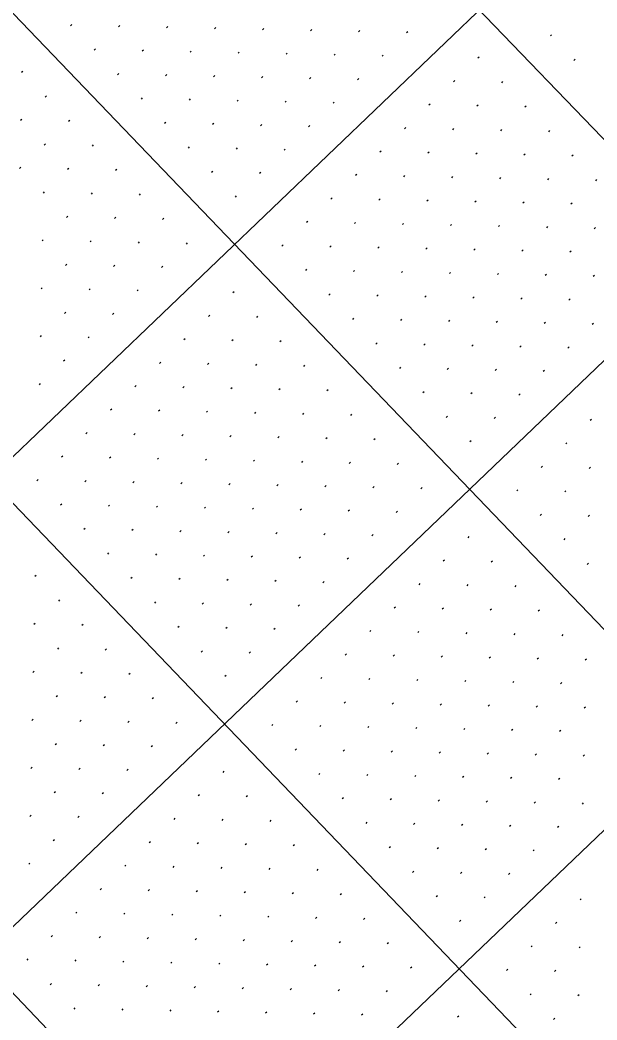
# Model space of a CAD drawing. Extents: x 2148987 to 2151117, y 142806 to 144993.
# Drawn here: x 2149297.8 to 2149382.8, y 143537.7 to 143685.1 of the extents above; entities that cross this region are included whole.
import ezdxf

# ---------------------------------------------------------------- set-up
doc = ezdxf.new("R2010")
doc.units = 0
doc.layers.add('PR_PIER_PH3', color=7, linetype='Continuous')
doc.layers.add('SHT_Profile_Grid_Minor', color=7, linetype='Continuous')

msp = doc.modelspace()

# ---------------------------------------------------------------- linework, layer by layer
at = {"layer": 'PR_PIER_PH3'}
for p, q in [((2150331.16, 144612.07), (2149194.02, 143522.32)), ((2150365.75, 144575.97), (2149228.62, 143486.22)), ((2150400.35, 144539.87), (2149263.21, 143450.12)), ((2149279.01, 143776.89), (2149576.53, 143466.44)), ((2149242.91, 143742.3), (2149540.43, 143431.84)), ((2149258.7, 143653.55), (2149504.33, 143397.25)), ((2149222.6, 143618.96), (2149468.23, 143362.65))]:
    msp.add_line(p, q, dxfattribs=at)
at = {"layer": 'SHT_Profile_Grid_Minor'}
for p, q in [((2149305.42, 143684.48), (2149305.24, 143684.3)), ((2149312.49, 143684.32), (2149312.31, 143684.15)), ((2149319.56, 143684.17), (2149319.38, 143684)), ((2149326.63, 143684.02), (2149326.45, 143683.85)), ((2149333.7, 143683.87), (2149333.52, 143683.7)), ((2149340.77, 143683.72), (2149340.59, 143683.55)), ((2149347.84, 143683.57), (2149347.66, 143683.4)), ((2149354.91, 143683.42), (2149354.73, 143683.25)), ((2149376.11, 143682.97), (2149375.93, 143682.8)), ((2149308.88, 143680.87), (2149308.7, 143680.69)), ((2149315.95, 143680.71), (2149315.77, 143680.54)), ((2149323.02, 143680.56), (2149322.84, 143680.39)), ((2149330.09, 143680.41), (2149329.91, 143680.24)), ((2149337.16, 143680.26), (2149336.98, 143680.09)), ((2149344.23, 143680.11), (2149344.05, 143679.94)), ((2149351.3, 143679.96), (2149351.12, 143679.79)), ((2149365.43, 143679.66), (2149365.25, 143679.49)), ((2149379.57, 143679.36), (2149379.39, 143679.19)), ((2149298.2, 143677.56), (2149298.02, 143677.38)), ((2149312.34, 143677.26), (2149312.16, 143677.08)), ((2149319.41, 143677.11), (2149319.23, 143676.93)), ((2149326.48, 143676.95), (2149326.3, 143676.78)), ((2149333.55, 143676.8), (2149333.37, 143676.63)), ((2149340.62, 143676.65), (2149340.44, 143676.48)), ((2149347.69, 143676.5), (2149347.51, 143676.33)), ((2149361.83, 143676.2), (2149361.64, 143676.03)), ((2149368.89, 143676.05), (2149368.71, 143675.88)), ((2149301.66, 143673.95), (2149301.48, 143673.77)), ((2149315.8, 143673.65), (2149315.62, 143673.47)), ((2149322.87, 143673.5), (2149322.69, 143673.32)), ((2149329.94, 143673.34), (2149329.76, 143673.17)), ((2149337.01, 143673.19), (2149336.83, 143673.02)), ((2149344.08, 143673.04), (2149343.9, 143672.87)), ((2149358.22, 143672.74), (2149358.03, 143672.57)), ((2149365.28, 143672.59), (2149365.1, 143672.42)), ((2149372.35, 143672.44), (2149372.17, 143672.27)), ((2149298.05, 143670.49), (2149297.87, 143670.31)), ((2149305.12, 143670.34), (2149304.94, 143670.16)), ((2149319.26, 143670.04), (2149319.08, 143669.86)), ((2149326.33, 143669.89), (2149326.15, 143669.71)), ((2149333.4, 143669.73), (2149333.22, 143669.56)), ((2149340.47, 143669.58), (2149340.29, 143669.41)), ((2149354.61, 143669.28), (2149354.42, 143669.11)), ((2149361.67, 143669.13), (2149361.49, 143668.96)), ((2149368.74, 143668.98), (2149368.56, 143668.81)), ((2149375.81, 143668.83), (2149375.63, 143668.66)), ((2149301.51, 143666.88), (2149301.33, 143666.7)), ((2149308.58, 143666.73), (2149308.4, 143666.55)), ((2149322.72, 143666.43), (2149322.54, 143666.25)), ((2149329.79, 143666.28), (2149329.61, 143666.1)), ((2149336.86, 143666.12), (2149336.68, 143665.95)), ((2149351, 143665.82), (2149350.81, 143665.65)), ((2149358.06, 143665.67), (2149357.88, 143665.5)), ((2149365.13, 143665.52), (2149364.95, 143665.35)), ((2149372.2, 143665.37), (2149372.02, 143665.2)), ((2149379.27, 143665.22), (2149379.09, 143665.05)), ((2149297.9, 143663.42), (2149297.72, 143663.24)), ((2149304.97, 143663.27), (2149304.79, 143663.09)), ((2149312.04, 143663.12), (2149311.86, 143662.94)), ((2149326.18, 143662.82), (2149326, 143662.64)), ((2149333.25, 143662.67), (2149333.07, 143662.49)), ((2149347.39, 143662.36), (2149347.2, 143662.19)), ((2149354.45, 143662.21), (2149354.27, 143662.04)), ((2149361.52, 143662.06), (2149361.34, 143661.89)), ((2149368.59, 143661.91), (2149368.41, 143661.74)), ((2149375.66, 143661.76), (2149375.48, 143661.59)), ((2149382.73, 143661.61), (2149382.55, 143661.44)), ((2149301.36, 143659.81), (2149301.18, 143659.63)), ((2149308.43, 143659.66), (2149308.25, 143659.48)), ((2149315.5, 143659.51), (2149315.32, 143659.33)), ((2149329.64, 143659.21), (2149329.46, 143659.03)), ((2149343.78, 143658.9), (2149343.59, 143658.73)), ((2149350.84, 143658.75), (2149350.66, 143658.58)), ((2149357.91, 143658.6), (2149357.73, 143658.43)), ((2149364.98, 143658.45), (2149364.8, 143658.28)), ((2149372.05, 143658.3), (2149371.87, 143658.13)), ((2149379.12, 143658.15), (2149378.94, 143657.98)), ((2149304.82, 143656.2), (2149304.64, 143656.02)), ((2149311.89, 143656.05), (2149311.71, 143655.87)), ((2149318.96, 143655.9), (2149318.78, 143655.72)), ((2149340.17, 143655.45), (2149339.98, 143655.27)), ((2149347.23, 143655.29), (2149347.05, 143655.12)), ((2149354.3, 143655.14), (2149354.12, 143654.97)), ((2149361.37, 143654.99), (2149361.19, 143654.82)), ((2149368.44, 143654.84), (2149368.26, 143654.67)), ((2149375.51, 143654.69), (2149375.33, 143654.52)), ((2149382.58, 143654.54), (2149382.4, 143654.37)), ((2149301.21, 143652.74), (2149301.03, 143652.56)), ((2149308.28, 143652.59), (2149308.1, 143652.41)), ((2149315.35, 143652.44), (2149315.17, 143652.26)), ((2149322.42, 143652.29), (2149322.24, 143652.11)), ((2149336.56, 143651.99), (2149336.37, 143651.81)), ((2149343.62, 143651.84), (2149343.44, 143651.66)), ((2149350.69, 143651.68), (2149350.51, 143651.51)), ((2149357.76, 143651.53), (2149357.58, 143651.36)), ((2149364.83, 143651.38), (2149364.65, 143651.21)), ((2149371.9, 143651.23), (2149371.72, 143651.06)), ((2149378.97, 143651.08), (2149378.79, 143650.91)), ((2149304.67, 143649.13), (2149304.49, 143648.96)), ((2149311.74, 143648.98), (2149311.56, 143648.8)), ((2149318.81, 143648.83), (2149318.63, 143648.65)), ((2149340.01, 143648.38), (2149339.83, 143648.2)), ((2149347.08, 143648.23), (2149346.9, 143648.05)), ((2149354.15, 143648.07), (2149353.97, 143647.9)), ((2149361.22, 143647.92), (2149361.04, 143647.75)), ((2149368.29, 143647.77), (2149368.11, 143647.6)), ((2149375.36, 143647.62), (2149375.18, 143647.45)), ((2149382.43, 143647.47), (2149382.25, 143647.3)), ((2149301.06, 143645.67), (2149300.88, 143645.5)), ((2149308.13, 143645.52), (2149307.95, 143645.35)), ((2149315.2, 143645.37), (2149315.02, 143645.19)), ((2149329.34, 143645.07), (2149329.15, 143644.89)), ((2149343.47, 143644.77), (2149343.29, 143644.59)), ((2149350.54, 143644.62), (2149350.36, 143644.44)), ((2149357.61, 143644.47), (2149357.43, 143644.29)), ((2149364.68, 143644.31), (2149364.5, 143644.14)), ((2149371.75, 143644.16), (2149371.57, 143643.99)), ((2149378.82, 143644.01), (2149378.64, 143643.84)), ((2149304.52, 143642.06), (2149304.34, 143641.89)), ((2149311.59, 143641.91), (2149311.41, 143641.74)), ((2149325.73, 143641.61), (2149325.55, 143641.43)), ((2149332.79, 143641.46), (2149332.61, 143641.28)), ((2149346.93, 143641.16), (2149346.75, 143640.98)), ((2149354, 143641.01), (2149353.82, 143640.83)), ((2149361.07, 143640.86), (2149360.89, 143640.68)), ((2149368.14, 143640.7), (2149367.96, 143640.53)), ((2149375.21, 143640.55), (2149375.03, 143640.38)), ((2149382.28, 143640.4), (2149382.1, 143640.23)), ((2149300.91, 143638.6), (2149300.73, 143638.43)), ((2149307.98, 143638.45), (2149307.8, 143638.28)), ((2149322.12, 143638.15), (2149321.94, 143637.97)), ((2149329.19, 143638), (2149329, 143637.82)), ((2149336.25, 143637.85), (2149336.07, 143637.67)), ((2149350.39, 143637.55), (2149350.21, 143637.37)), ((2149357.46, 143637.4), (2149357.28, 143637.22)), ((2149364.53, 143637.25), (2149364.35, 143637.07)), ((2149371.6, 143637.09), (2149371.42, 143636.92)), ((2149378.67, 143636.94), (2149378.49, 143636.77)), ((2149304.37, 143634.99), (2149304.19, 143634.82)), ((2149318.51, 143634.69), (2149318.33, 143634.52)), ((2149325.58, 143634.54), (2149325.39, 143634.36)), ((2149332.64, 143634.39), (2149332.46, 143634.21)), ((2149339.71, 143634.24), (2149339.53, 143634.06)), ((2149353.85, 143633.94), (2149353.67, 143633.76)), ((2149360.92, 143633.79), (2149360.74, 143633.61)), ((2149367.99, 143633.64), (2149367.81, 143633.46)), ((2149375.06, 143633.48), (2149374.88, 143633.31)), ((2149300.76, 143631.53), (2149300.58, 143631.36)), ((2149314.9, 143631.23), (2149314.72, 143631.06)), ((2149321.97, 143631.08), (2149321.78, 143630.91)), ((2149329.03, 143630.93), (2149328.85, 143630.75)), ((2149336.1, 143630.78), (2149335.92, 143630.6)), ((2149343.17, 143630.63), (2149342.99, 143630.45)), ((2149357.31, 143630.33), (2149357.13, 143630.15)), ((2149364.38, 143630.18), (2149364.2, 143630)), ((2149371.45, 143630.03), (2149371.27, 143629.85)), ((2149311.29, 143627.77), (2149311.11, 143627.6)), ((2149318.36, 143627.62), (2149318.17, 143627.45)), ((2149325.42, 143627.47), (2149325.24, 143627.3)), ((2149332.49, 143627.32), (2149332.31, 143627.14)), ((2149339.56, 143627.17), (2149339.38, 143626.99)), ((2149346.63, 143627.02), (2149346.45, 143626.84)), ((2149360.77, 143626.72), (2149360.59, 143626.54)), ((2149367.84, 143626.57), (2149367.66, 143626.39)), ((2149381.98, 143626.26), (2149381.8, 143626.09)), ((2149307.68, 143624.31), (2149307.5, 143624.14)), ((2149314.75, 143624.16), (2149314.56, 143623.99)), ((2149321.81, 143624.01), (2149321.63, 143623.84)), ((2149328.88, 143623.86), (2149328.7, 143623.69)), ((2149335.95, 143623.71), (2149335.77, 143623.53)), ((2149343.02, 143623.56), (2149342.84, 143623.38)), ((2149350.09, 143623.41), (2149349.91, 143623.23)), ((2149364.23, 143623.11), (2149364.05, 143622.93)), ((2149378.37, 143622.81), (2149378.19, 143622.63)), ((2149304.07, 143620.85), (2149303.89, 143620.68)), ((2149311.14, 143620.7), (2149310.95, 143620.53)), ((2149318.2, 143620.55), (2149318.02, 143620.38)), ((2149325.27, 143620.4), (2149325.09, 143620.23)), ((2149332.34, 143620.25), (2149332.16, 143620.08)), ((2149339.41, 143620.1), (2149339.23, 143619.92)), ((2149346.48, 143619.95), (2149346.3, 143619.77)), ((2149353.55, 143619.8), (2149353.37, 143619.62)), ((2149374.76, 143619.35), (2149374.58, 143619.17)), ((2149381.83, 143619.2), (2149381.65, 143619.02)), ((2149300.46, 143617.39), (2149300.28, 143617.22)), ((2149307.53, 143617.24), (2149307.34, 143617.07)), ((2149314.59, 143617.09), (2149314.41, 143616.92)), ((2149321.66, 143616.94), (2149321.48, 143616.77)), ((2149328.73, 143616.79), (2149328.55, 143616.62)), ((2149335.8, 143616.64), (2149335.62, 143616.47)), ((2149342.87, 143616.49), (2149342.69, 143616.32)), ((2149349.94, 143616.34), (2149349.76, 143616.16)), ((2149357.01, 143616.19), (2149356.83, 143616.01)), ((2149371.15, 143615.89), (2149370.97, 143615.71)), ((2149378.22, 143615.74), (2149378.04, 143615.56)), ((2149303.92, 143613.78), (2149303.73, 143613.61)), ((2149310.98, 143613.63), (2149310.8, 143613.46)), ((2149318.05, 143613.48), (2149317.87, 143613.31)), ((2149325.12, 143613.33), (2149324.94, 143613.16)), ((2149332.19, 143613.18), (2149332.01, 143613.01)), ((2149339.26, 143613.03), (2149339.08, 143612.86)), ((2149346.33, 143612.88), (2149346.15, 143612.71)), ((2149353.4, 143612.73), (2149353.22, 143612.55)), ((2149374.61, 143612.28), (2149374.43, 143612.1)), ((2149381.68, 143612.13), (2149381.5, 143611.95)), ((2149307.37, 143610.17), (2149307.19, 143610)), ((2149314.44, 143610.02), (2149314.26, 143609.85)), ((2149321.51, 143609.87), (2149321.33, 143609.7)), ((2149328.58, 143609.72), (2149328.4, 143609.55)), ((2149335.65, 143609.57), (2149335.47, 143609.4)), ((2149342.72, 143609.42), (2149342.54, 143609.25)), ((2149349.79, 143609.27), (2149349.61, 143609.1)), ((2149363.93, 143608.97), (2149363.75, 143608.79)), ((2149378.07, 143608.67), (2149377.89, 143608.49)), ((2149310.83, 143606.56), (2149310.65, 143606.39)), ((2149317.9, 143606.41), (2149317.72, 143606.24)), ((2149324.97, 143606.26), (2149324.79, 143606.09)), ((2149332.04, 143606.11), (2149331.86, 143605.94)), ((2149339.11, 143605.96), (2149338.93, 143605.79)), ((2149346.18, 143605.81), (2149346, 143605.64)), ((2149360.32, 143605.51), (2149360.14, 143605.33)), ((2149367.39, 143605.36), (2149367.21, 143605.18)), ((2149381.53, 143605.06), (2149381.35, 143604.88)), ((2149300.15, 143603.25), (2149299.97, 143603.08)), ((2149314.29, 143602.95), (2149314.11, 143602.78)), ((2149321.36, 143602.8), (2149321.18, 143602.63)), ((2149328.43, 143602.65), (2149328.25, 143602.48)), ((2149335.5, 143602.5), (2149335.32, 143602.33)), ((2149342.57, 143602.35), (2149342.39, 143602.18)), ((2149356.71, 143602.05), (2149356.53, 143601.88)), ((2149363.78, 143601.9), (2149363.6, 143601.72)), ((2149370.85, 143601.75), (2149370.67, 143601.57)), ((2149303.61, 143599.64), (2149303.43, 143599.47)), ((2149317.75, 143599.34), (2149317.57, 143599.17)), ((2149324.82, 143599.19), (2149324.64, 143599.02)), ((2149331.89, 143599.04), (2149331.71, 143598.87)), ((2149338.96, 143598.89), (2149338.78, 143598.72)), ((2149353.1, 143598.59), (2149352.92, 143598.42)), ((2149360.17, 143598.44), (2149359.99, 143598.27)), ((2149367.24, 143598.29), (2149367.06, 143598.11)), ((2149374.31, 143598.14), (2149374.13, 143597.96)), ((2149300, 143596.18), (2149299.82, 143596.01)), ((2149307.07, 143596.03), (2149306.89, 143595.86)), ((2149321.21, 143595.73), (2149321.03, 143595.56)), ((2149328.28, 143595.58), (2149328.1, 143595.41)), ((2149335.35, 143595.43), (2149335.17, 143595.26)), ((2149349.49, 143595.13), (2149349.31, 143594.96)), ((2149356.56, 143594.98), (2149356.38, 143594.81)), ((2149363.63, 143594.83), (2149363.45, 143594.66)), ((2149370.7, 143594.68), (2149370.52, 143594.5)), ((2149377.77, 143594.53), (2149377.59, 143594.35)), ((2149303.46, 143592.57), (2149303.28, 143592.4)), ((2149310.53, 143592.42), (2149310.35, 143592.25)), ((2149324.67, 143592.12), (2149324.49, 143591.95)), ((2149331.74, 143591.97), (2149331.56, 143591.8)), ((2149345.88, 143591.67), (2149345.7, 143591.5)), ((2149352.95, 143591.52), (2149352.77, 143591.35)), ((2149360.02, 143591.37), (2149359.84, 143591.2)), ((2149367.09, 143591.22), (2149366.91, 143591.05)), ((2149374.16, 143591.07), (2149373.98, 143590.89)), ((2149381.23, 143590.92), (2149381.05, 143590.74)), ((2149299.85, 143589.11), (2149299.67, 143588.94)), ((2149306.92, 143588.96), (2149306.74, 143588.79)), ((2149313.99, 143588.81), (2149313.81, 143588.64)), ((2149328.13, 143588.51), (2149327.95, 143588.34)), ((2149342.27, 143588.21), (2149342.09, 143588.04)), ((2149349.34, 143588.06), (2149349.16, 143587.89)), ((2149356.41, 143587.91), (2149356.23, 143587.74)), ((2149363.48, 143587.76), (2149363.3, 143587.59)), ((2149370.55, 143587.61), (2149370.37, 143587.44)), ((2149377.62, 143587.46), (2149377.44, 143587.28)), ((2149303.31, 143585.5), (2149303.13, 143585.33)), ((2149310.38, 143585.35), (2149310.2, 143585.18)), ((2149317.45, 143585.2), (2149317.27, 143585.03)), ((2149338.66, 143584.75), (2149338.48, 143584.58)), ((2149345.73, 143584.6), (2149345.55, 143584.43)), ((2149352.8, 143584.45), (2149352.62, 143584.28)), ((2149359.87, 143584.3), (2149359.69, 143584.13)), ((2149366.94, 143584.15), (2149366.76, 143583.98)), ((2149374.01, 143584), (2149373.83, 143583.83)), ((2149381.08, 143583.85), (2149380.9, 143583.68)), ((2149299.7, 143582.04), (2149299.52, 143581.87)), ((2149306.77, 143581.89), (2149306.59, 143581.72)), ((2149313.84, 143581.74), (2149313.66, 143581.57)), ((2149320.91, 143581.59), (2149320.73, 143581.42)), ((2149335.05, 143581.29), (2149334.87, 143581.12)), ((2149342.12, 143581.14), (2149341.94, 143580.97)), ((2149349.19, 143580.99), (2149349.01, 143580.82)), ((2149356.26, 143580.84), (2149356.08, 143580.67)), ((2149363.33, 143580.69), (2149363.15, 143580.52)), ((2149370.4, 143580.54), (2149370.22, 143580.37)), ((2149377.47, 143580.39), (2149377.29, 143580.22)), ((2149303.16, 143578.43), (2149302.98, 143578.26)), ((2149310.23, 143578.28), (2149310.05, 143578.11)), ((2149317.3, 143578.13), (2149317.12, 143577.96)), ((2149338.51, 143577.68), (2149338.33, 143577.51)), ((2149345.58, 143577.53), (2149345.4, 143577.36)), ((2149352.65, 143577.38), (2149352.47, 143577.21)), ((2149359.72, 143577.23), (2149359.54, 143577.06)), ((2149366.79, 143577.08), (2149366.61, 143576.91)), ((2149373.86, 143576.93), (2149373.68, 143576.76)), ((2149380.93, 143576.78), (2149380.75, 143576.61)), ((2149299.55, 143574.97), (2149299.37, 143574.8)), ((2149306.62, 143574.82), (2149306.44, 143574.65)), ((2149313.69, 143574.67), (2149313.51, 143574.5)), ((2149327.83, 143574.37), (2149327.65, 143574.2)), ((2149341.97, 143574.07), (2149341.79, 143573.9)), ((2149349.04, 143573.92), (2149348.86, 143573.75)), ((2149356.11, 143573.77), (2149355.93, 143573.6)), ((2149363.18, 143573.62), (2149363, 143573.45)), ((2149370.25, 143573.47), (2149370.07, 143573.3)), ((2149377.32, 143573.32), (2149377.14, 143573.15)), ((2149303.01, 143571.36), (2149302.83, 143571.19)), ((2149310.08, 143571.21), (2149309.9, 143571.04)), ((2149324.22, 143570.91), (2149324.04, 143570.74)), ((2149331.29, 143570.76), (2149331.11, 143570.59)), ((2149345.43, 143570.46), (2149345.25, 143570.29)), ((2149352.5, 143570.31), (2149352.32, 143570.14)), ((2149359.57, 143570.16), (2149359.39, 143569.99)), ((2149366.64, 143570.01), (2149366.46, 143569.84)), ((2149373.71, 143569.86), (2149373.53, 143569.69)), ((2149380.78, 143569.71), (2149380.6, 143569.54)), ((2149299.4, 143567.9), (2149299.22, 143567.73)), ((2149306.47, 143567.75), (2149306.29, 143567.58)), ((2149320.61, 143567.45), (2149320.43, 143567.28)), ((2149327.68, 143567.3), (2149327.5, 143567.13)), ((2149334.75, 143567.15), (2149334.57, 143566.98)), ((2149348.89, 143566.85), (2149348.71, 143566.68)), ((2149355.96, 143566.7), (2149355.78, 143566.53)), ((2149363.03, 143566.55), (2149362.85, 143566.38)), ((2149370.1, 143566.4), (2149369.92, 143566.23)), ((2149377.17, 143566.25), (2149376.99, 143566.08)), ((2149302.86, 143564.29), (2149302.68, 143564.12)), ((2149317, 143563.99), (2149316.82, 143563.82)), ((2149324.07, 143563.84), (2149323.89, 143563.67)), ((2149331.14, 143563.69), (2149330.96, 143563.52)), ((2149338.21, 143563.54), (2149338.03, 143563.37)), ((2149352.35, 143563.24), (2149352.17, 143563.07)), ((2149359.42, 143563.09), (2149359.24, 143562.92)), ((2149366.49, 143562.94), (2149366.31, 143562.77)), ((2149373.56, 143562.79), (2149373.38, 143562.62)), ((2149299.25, 143560.83), (2149299.07, 143560.66)), ((2149313.39, 143560.53), (2149313.21, 143560.36)), ((2149320.46, 143560.38), (2149320.28, 143560.21)), ((2149327.53, 143560.23), (2149327.35, 143560.06)), ((2149334.6, 143560.08), (2149334.42, 143559.91)), ((2149341.67, 143559.93), (2149341.49, 143559.76)), ((2149355.81, 143559.63), (2149355.63, 143559.46)), ((2149362.88, 143559.48), (2149362.7, 143559.31)), ((2149369.95, 143559.33), (2149369.77, 143559.16)), ((2149309.78, 143557.07), (2149309.6, 143556.9)), ((2149316.85, 143556.92), (2149316.67, 143556.75)), ((2149323.92, 143556.77), (2149323.74, 143556.6)), ((2149330.99, 143556.62), (2149330.81, 143556.45)), ((2149338.06, 143556.47), (2149337.88, 143556.3)), ((2149345.13, 143556.32), (2149344.95, 143556.15)), ((2149359.27, 143556.02), (2149359.09, 143555.85)), ((2149366.34, 143555.87), (2149366.16, 143555.7)), ((2149380.48, 143555.57), (2149380.3, 143555.4)), ((2149306.17, 143553.61), (2149305.99, 143553.44)), ((2149313.24, 143553.46), (2149313.06, 143553.29)), ((2149320.31, 143553.31), (2149320.13, 143553.14)), ((2149327.38, 143553.16), (2149327.2, 143552.99)), ((2149334.45, 143553.01), (2149334.27, 143552.84)), ((2149341.52, 143552.86), (2149341.34, 143552.69)), ((2149348.59, 143552.71), (2149348.41, 143552.54)), ((2149362.73, 143552.41), (2149362.55, 143552.24)), ((2149376.87, 143552.11), (2149376.69, 143551.94)), ((2149302.56, 143550.16), (2149302.38, 143549.98)), ((2149309.63, 143550.01), (2149309.45, 143549.83)), ((2149316.7, 143549.85), (2149316.52, 143549.68)), ((2149323.77, 143549.7), (2149323.59, 143549.53)), ((2149330.84, 143549.55), (2149330.66, 143549.38)), ((2149337.91, 143549.4), (2149337.73, 143549.23)), ((2149344.98, 143549.25), (2149344.8, 143549.08)), ((2149352.05, 143549.1), (2149351.87, 143548.93)), ((2149373.26, 143548.65), (2149373.08, 143548.48)), ((2149380.33, 143548.5), (2149380.15, 143548.33)), ((2149298.95, 143546.7), (2149298.77, 143546.52)), ((2149306.02, 143546.55), (2149305.84, 143546.37)), ((2149313.09, 143546.4), (2149312.91, 143546.22)), ((2149320.16, 143546.24), (2149319.98, 143546.07)), ((2149327.23, 143546.09), (2149327.05, 143545.92)), ((2149334.3, 143545.94), (2149334.12, 143545.77)), ((2149341.37, 143545.79), (2149341.19, 143545.62)), ((2149348.44, 143545.64), (2149348.26, 143545.47)), ((2149355.51, 143545.49), (2149355.33, 143545.32)), ((2149369.65, 143545.19), (2149369.47, 143545.02)), ((2149376.72, 143545.04), (2149376.54, 143544.87)), ((2149302.41, 143543.09), (2149302.23, 143542.91)), ((2149309.48, 143542.94), (2149309.3, 143542.76)), ((2149316.55, 143542.79), (2149316.37, 143542.61)), ((2149323.62, 143542.63), (2149323.44, 143542.46)), ((2149330.69, 143542.48), (2149330.51, 143542.31)), ((2149337.76, 143542.33), (2149337.58, 143542.16)), ((2149344.83, 143542.18), (2149344.65, 143542.01)), ((2149351.9, 143542.03), (2149351.72, 143541.86)), ((2149373.11, 143541.58), (2149372.93, 143541.41)), ((2149380.18, 143541.43), (2149379.99, 143541.26)), ((2149305.87, 143539.48), (2149305.69, 143539.3)), ((2149312.94, 143539.33), (2149312.76, 143539.15)), ((2149320.01, 143539.18), (2149319.83, 143539)), ((2149327.08, 143539.02), (2149326.9, 143538.85)), ((2149334.15, 143538.87), (2149333.97, 143538.7)), ((2149341.22, 143538.72), (2149341.04, 143538.55)), ((2149348.29, 143538.57), (2149348.11, 143538.4)), ((2149362.43, 143538.27), (2149362.25, 143538.1)), ((2149376.57, 143537.97), (2149376.38, 143537.8))]:
    msp.add_line(p, q, dxfattribs=at)

doc.saveas('drawing.dxf')
